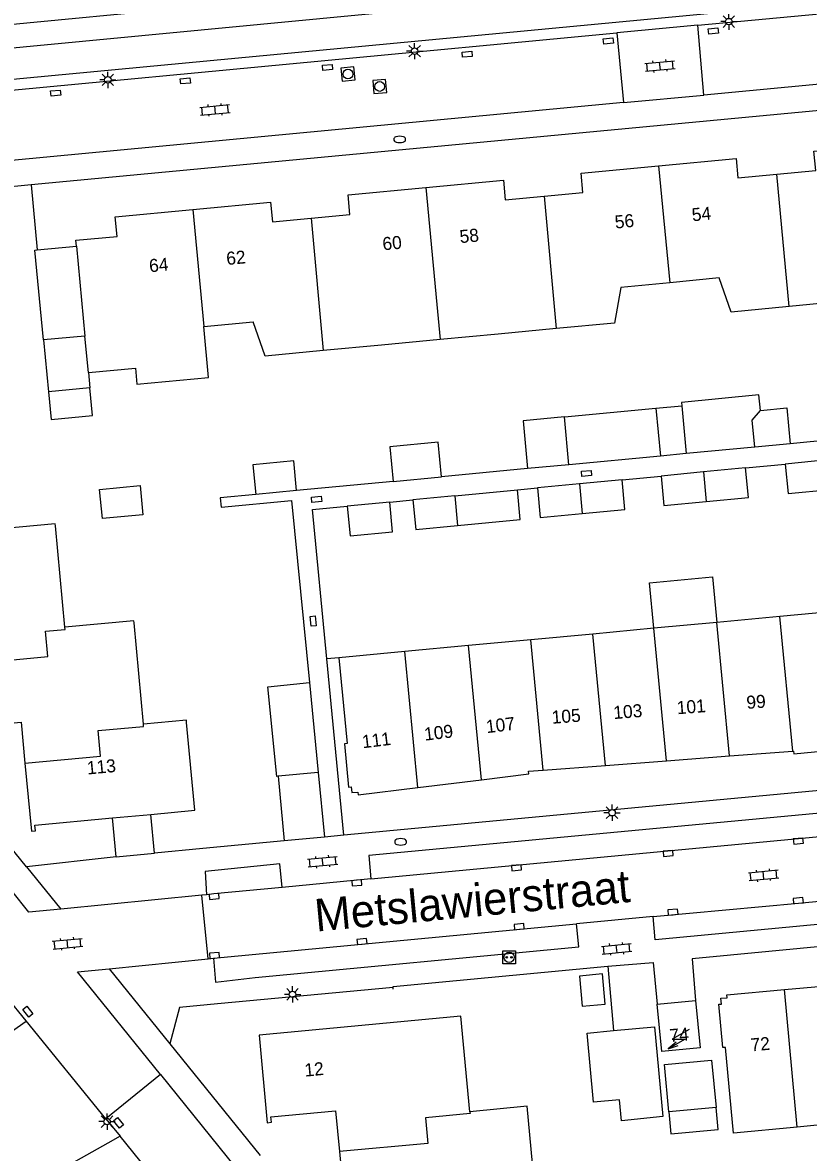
# Model space of a CAD drawing. Extents: x 124000 to 128010, y 398999 to 403000.
# Drawn here: x 126896.6 to 126957, y 400527.5 to 400614.4 of the extents above; entities that cross this region are included whole.
import ezdxf

# ---------------------------------------------------------------- set-up
doc = ezdxf.new("R2010")
doc.units = 0
for name, color, linetype in [('gg-afsc-erfafscheiding', 7, 'Continuous'), ('gg-afsc-faunaraster', 7, 'Continuous'), ('gg-afsc-hekwerk', 7, 'Continuous'), ('gg-afsc-muur', 7, 'Continuous'), ('gg-anno-huisnummerreeks BGT', 7, 'Continuous'), ('gg-anno-openbare ruimte label', 7, 'Continuous'), ('gg-bbg-bijgebouw', 7, 'Continuous'), ('gg-bbg-gedigitaliseerde bebouwing', 7, 'Continuous'), ('gg-bbg-gedigitaliseerde bijgebouw', 7, 'Continuous'), ('gg-bbg-hoofdgebouw', 7, 'Continuous'), ('gg-bbg-luifel en loopbrug', 7, 'Continuous'), ('gg-bbg-tussenscheiding', 7, 'Continuous'), ('gg-knt-verharding', 7, 'Continuous'), ('gg-knt-verharding nz', 7, 'Continuous'), ('gt-grn-groengrens', 7, 'Continuous'), ('gt-grn-weggrens', 7, 'Continuous'), ('gt-symb-brandkraan', 7, 'Continuous'), ('gt-symb-klinker verharding', 7, 'Continuous'), ('gt-symb-kolk', 7, 'Continuous'), ('gt-symb-kolk center center', 7, 'Continuous'), ('gt-symb-laadpunt elektrisch vervoer', 7, 'Continuous'), ('gt-symb-lichtmast', 7, 'Continuous'), ('gt-symb-rioolschacht', 7, 'Continuous'), ('gt-symb-trafo symbool', 7, 'Continuous')]:
    doc.layers.add(name, color=color, linetype=linetype)

# ---------------------------------------------------------------- blocks, each defined once
blk = doc.blocks.new('gt0-KOLKCC')
at = {"layer": 'gt-symb-kolk center center'}
blk.add_lwpolyline([(-0.375, 0.2), (0.375, 0.2), (0.375, -0.2), (-0.375, -0.2)], close=True, dxfattribs=at)
blk = doc.blocks.new('gt0-RS')
at = {"layer": 'gt-symb-rioolschacht'}
blk.add_lwpolyline([(-0.5, -0.5), (0.5, -0.5), (0.5, 0.5), (-0.5, 0.5)], close=True, dxfattribs=at)
blk.add_circle((0, 0), 0.375, dxfattribs=at)
blk = doc.blocks.new('gt0-BR')
at = {"layer": 'gt-symb-brandkraan'}
for centre, radius, start, end in [((-0.244, 0), 0.206, 107.56694, 252.43307), ((0.599, -2.664), 3, 106.89205, 107.56694), ((0, -0.691), 0.938, 73.10799, 106.89205), ((-0.599, -2.664), 3, 72.43309, 73.10799), ((0.244, 0), 0.206, 287.56695, 72.43309), ((0.599, 2.664), 3, 252.43307, 253.10797), ((0, 0.691), 0.938, 253.10797, 286.89206), ((-0.599, 2.664), 3, 286.89206, 287.56695)]:
    blk.add_arc(centre, radius, start, end, dxfattribs=at)
blk = doc.blocks.new('gt0-LMAST')
at = {"layer": 'gt-symb-lichtmast'}
for p, q in [((-0.182, 0.173), (-0.447, 0.438)), ((-0.005, 0.246), (-0.005, 0.621)), ((0.172, 0.173), (0.437, 0.438)), ((-0.255, -0.004), (-0.63, -0.004)), ((-0.182, -0.181), (-0.447, -0.446)), ((-0.005, -0.254), (-0.005, -0.629)), ((0.437, -0.446), (0.172, -0.181)), ((0.245, -0.004), (0.62, -0.004))]:
    blk.add_line(p, q, dxfattribs=at)
blk.add_circle((-0.005, -0.004), 0.25, dxfattribs=at)
blk = doc.blocks.new('gt0-KL1')
at = {"layer": 'gt-symb-klinker verharding'}
for p, q in [((-1.15, 0.3), (1.15, 0.3)), ((-1, -0.3), (-1, 0.3)), ((-0.5, 0.3), (-0.5, 0.45)), ((0, -0.3), (0, 0.3)), ((0.5, 0.3), (0.5, 0.45)), ((1, -0.3), (1, 0.3)), ((-1.15, -0.3), (1.15, -0.3)), ((-0.5, -0.45), (-0.5, -0.3)), ((0.5, -0.45), (0.5, -0.3))]:
    blk.add_line(p, q, dxfattribs=at)
blk = doc.blocks.new('gt0-KOLK')
at = {"layer": 'gt-symb-kolk'}
blk.add_lwpolyline([(0, 0), (0.375, 0), (0.375, 0.4), (-0.375, 0.4), (-0.375, 0), (0, 0)], dxfattribs=at)
blk = doc.blocks.new('gt0-HSP')
at = {"layer": 'gt-symb-trafo symbool'}
for points in [[(0.771, 0.746), (-0.529, -0.004), (0.471, -0.004), (-0.829, -0.754)], [(-0.217, -0.24), (-0.829, -0.754), (-0.077, -0.48)]]:
    blk.add_lwpolyline(points, dxfattribs=at)
blk = doc.blocks.new('gt0-LEV')
at = {"layer": 'gt-symb-laadpunt elektrisch vervoer'}
blk.add_lwpolyline([(-0.486, 0.501), (0.486, 0.501), (0.486, -0.499), (-0.486, -0.499)], close=True, dxfattribs=at)
for centre, radius in [((0, 0), 0.393), ((-0.186, 0), 0.0566), ((0.186, 0), 0.0566)]:
    blk.add_circle(centre, radius, dxfattribs=at)

msp = doc.modelspace()

# ---------------------------------------------------------------- linework, layer by layer
at = {"layer": 'gg-afsc-erfafscheiding'}
for p, q in [((127000, 400586.234), (126955.621, 400582.032)), ((126952.182, 400580.18), (126955.227, 400580.473)), ((126935.408, 400580.118), (126928.782, 400579.491)), ((126942.679, 400579.264), (126945.682, 400579.546)), ((126925.068, 400579.137), (126917.648, 400578.436)), ((126934.634, 400578.489), (126936.171, 400578.637)), ((126924.817, 400577.543), (126926.588, 400577.714)), ((126920.887, 400565.574), (126919.961, 400565.487))]:
    msp.add_line(p, q, dxfattribs=at)
for points in [[(126914.5, 400578.137), (126911.77, 400577.878), (126911.84, 400577.151), (126917.265, 400577.68), (126918.632, 400563.667)], [(126919.961, 400565.487), (126918.859, 400576.976), (126921.547, 400577.232)]]:
    msp.add_lwpolyline(points, dxfattribs=at)
at = {"layer": 'gg-afsc-faunaraster'}
for p, q in [((126896.841, 400537.636), (126896.856, 400537.647)), ((126903.129, 400528.249), (126898.33, 400525.564))]:
    msp.add_line(p, q, dxfattribs=at)
msp.add_lwpolyline([(126880.962, 400548.781), (126892.381, 400534.507), (126896.841, 400537.636)], dxfattribs=at)
at = {"layer": 'gg-afsc-hekwerk'}
for p, q in [((126925.081, 400540.207), (126911.574, 400538.959)), ((126911.574, 400538.959), (126908.636, 400538.687)), ((126907.888, 400535.882), (126914.848, 400527.299))]:
    msp.add_line(p, q, dxfattribs=at)
at = {"layer": 'gg-afsc-muur'}
for p, q in [((126897.243, 400601.945), (126880.107, 400600.284)), ((126897.243, 400601.945), (126897.695, 400596.944)), ((126916.231, 400556.459), (126916.68, 400551.49)), ((126910.44, 400550.9), (126906.724, 400550.548)), ((126916.68, 400551.49), (126910.44, 400550.9)), ((126941.585, 400541.865), (126942.033, 400536.905)), ((126925.087, 400540.085), (126925.081, 400540.207))]:
    msp.add_line(p, q, dxfattribs=at)
msp.add_lwpolyline([(126925.081, 400540.207), (126925.077, 400540.305), (126941.585, 400541.865)], dxfattribs=at)
at = {"layer": 'gg-bbg-bijgebouw'}
for p, q in [((126897.695, 400596.944), (126900.721, 400597.227)), ((126901.371, 400590.314), (126898.171, 400590.015)), ((126958.481, 400580.787), (126955.227, 400580.473)), ((126948.932, 400579.863), (126945.682, 400579.546)), ((126952.182, 400580.18), (126948.932, 400579.863)), ((126939.412, 400578.949), (126936.171, 400578.637)), ((126942.679, 400579.264), (126939.412, 400578.949)), ((126929.827, 400578.026), (126926.588, 400577.714)), ((126924.817, 400577.543), (126921.547, 400577.232)), ((126918.632, 400563.667), (126919.306, 400556.759)), ((126919.306, 400556.759), (126916.231, 400556.459)), ((126906.724, 400550.548), (126906.446, 400553.534)), ((126903.758, 400550.268), (126903.479, 400553.257)), ((126903.758, 400550.268), (126906.724, 400550.548))]:
    msp.add_line(p, q, dxfattribs=at)
for points in [[(126898.171, 400590.015), (126897.526, 400596.928), (126897.695, 400596.944)], [(126955.227, 400580.473), (126955.447, 400578.195), (126958.701, 400578.509)], [(126945.682, 400579.546), (126945.904, 400577.275), (126949.153, 400577.588)], [(126949.153, 400577.588), (126952.402, 400577.901), (126952.182, 400580.18)], [(126939.615, 400576.669), (126942.898, 400576.985), (126942.679, 400579.264)], [(126936.171, 400578.637), (126936.39, 400576.358), (126939.615, 400576.669)], [(126921.547, 400577.232), (126921.762, 400574.949), (126925.036, 400575.264), (126924.817, 400577.543)], [(126926.588, 400577.714), (126926.807, 400575.435), (126930.035, 400575.746)], [(126916.231, 400556.459), (126916.121, 400556.448), (126915.448, 400563.346), (126918.632, 400563.667)], [(126942.033, 400536.905), (126945.181, 400537.198), (126945.824, 400530.298), (126942.641, 400529.971), (126942.489, 400531.594), (126940.488, 400531.408), (126939.993, 400536.715), (126942.033, 400536.905)]]:
    msp.add_lwpolyline(points, dxfattribs=at)
at = {"layer": 'gg-bbg-gedigitaliseerde bebouwing'}
msp.add_line((126910.515, 400591.041), (126914.298, 400591.403), dxfattribs=at)
for points in [[(126901.635, 400587.506), (126905.252, 400587.844), (126905.368, 400586.607), (126910.884, 400587.127), (126910.515, 400591.041)], [(126948.34, 400539.209), (126948.677, 400535.583), (126945.729, 400535.308)], [(126950.637, 400535.613), (126950.428, 400535.594), (126950.116, 400538.927), (126950.326, 400538.947)]]:
    msp.add_lwpolyline(points, dxfattribs=at)
at = {"layer": 'gg-bbg-gedigitaliseerde bijgebouw'}
for p, q in [((126901.748, 400586.341), (126898.557, 400586.031)), ((126898.557, 400586.031), (126898.765, 400583.893)), ((126938.25, 400584.104), (126945.275, 400584.769)), ((126945.275, 400584.769), (126945.627, 400581.086)), ((126955.621, 400582.032), (126952.884, 400581.773)), ((126938.594, 400580.42), (126935.408, 400580.118)), ((126945.627, 400581.086), (126938.594, 400580.42)), ((126925.068, 400579.137), (126928.782, 400579.491)), ((126917.648, 400578.436), (126914.5, 400578.137)), ((126929.827, 400578.026), (126934.634, 400578.489)), ((126949.911, 400531.002), (126946.277, 400530.661))]:
    msp.add_line(p, q, dxfattribs=at)
for points in [[(126898.765, 400583.893), (126901.955, 400584.202), (126901.748, 400586.341)], [(126953.319, 400584.596), (126955.356, 400584.791), (126955.621, 400582.032)], [(126938.25, 400584.104), (126935.064, 400583.807), (126935.408, 400580.118)], [(126952.884, 400581.773), (126952.685, 400583.849), (126953.319, 400584.596)], [(126928.782, 400579.491), (126928.53, 400582.143), (126924.816, 400581.79), (126925.068, 400579.137)], [(126917.648, 400578.436), (126917.431, 400580.719), (126914.283, 400580.42), (126914.5, 400578.137)], [(126905.822, 400576.575), (126902.714, 400576.277), (126902.5, 400578.517), (126905.607, 400578.815), (126905.822, 400576.575)], [(126930.035, 400575.746), (126934.851, 400576.205), (126934.634, 400578.489)], [(126939.397, 400541.097), (126939.615, 400538.778), (126941.384, 400538.945), (126941.166, 400541.263), (126939.397, 400541.097)], [(126946.277, 400530.661), (126945.935, 400534.295), (126949.569, 400534.636), (126949.911, 400531.002)]]:
    msp.add_lwpolyline(points, dxfattribs=at)
at = {"layer": 'gg-bbg-hoofdgebouw'}
for p, q in [((126960.001, 400593.011), (126955.531, 400592.583)), ((126937.619, 400590.885), (126933.152, 400590.469)), ((126901.635, 400587.506), (126901.371, 400590.314)), ((126928.682, 400590.045), (126924.17, 400589.617)), ((126933.152, 400590.469), (126928.682, 400590.045)), ((126924.17, 400589.617), (126919.7, 400589.197)), ((126899.83, 400567.919), (126899.102, 400575.713)), ((126959.671, 400569.202), (126954.825, 400568.749)), ((126905.87, 400560.46), (126905.144, 400568.255)), ((126949.98, 400568.296), (126945.135, 400567.842)), ((126954.825, 400568.749), (126949.98, 400568.296)), ((126940.439, 400567.403), (126935.66, 400566.956)), ((126945.135, 400567.842), (126940.439, 400567.403)), ((126930.88, 400566.509), (126925.962, 400566.049)), ((126935.66, 400566.956), (126930.88, 400566.509)), ((126925.962, 400566.049), (126920.887, 400565.574)), ((126946.097, 400557.657), (126950.951, 400558.026)), ((126950.951, 400558.026), (126955.804, 400558.395)), ((126936.618, 400556.936), (126941.405, 400557.3)), ((126941.405, 400557.3), (126946.097, 400557.657)), ((126926.962, 400555.6), (126931.867, 400556.198)), ((126955.165, 400540.056), (126960.084, 400540.513)), ((126945.391, 400538.935), (126948.34, 400539.209)), ((126945.729, 400535.308), (126945.391, 400538.935)), ((126935.377, 400531.087), (126930.983, 400530.67)), ((126936.13, 400523.134), (126935.377, 400531.087)), ((126961.063, 400529.959), (126956.145, 400529.49))]:
    msp.add_line(p, q, dxfattribs=at)
for points in [[(126954.593, 400602.753), (126957.58, 400603.035), (126957.438, 400604.537), (126963.384, 400605.102)], [(126945.473, 400603.41), (126951.447, 400603.972), (126951.589, 400602.47), (126954.593, 400602.753)], [(126936.679, 400601.067), (126939.666, 400601.347), (126939.526, 400602.85), (126945.473, 400603.41)], [(126927.58, 400601.729), (126933.554, 400602.29), (126933.695, 400600.787), (126936.679, 400601.067)], [(126918.765, 400599.387), (126921.753, 400599.667), (126921.612, 400601.169), (126927.58, 400601.729)], [(126909.665, 400600.046), (126915.64, 400600.609), (126915.782, 400599.107), (126918.765, 400599.387)], [(126900.721, 400597.227), (126900.677, 400597.676), (126903.842, 400597.976), (126903.7, 400599.484), (126909.665, 400600.046)], [(126946.36, 400594.416), (126942.593, 400594.047), (126942.09, 400591.301), (126937.619, 400590.885)], [(126955.531, 400592.583), (126951.068, 400592.155), (126950.142, 400594.786), (126946.36, 400594.416)], [(126919.7, 400589.197), (126915.236, 400588.777), (126914.298, 400591.403)], [(126899.102, 400575.713), (126899.087, 400575.872), (126893.808, 400575.377)], [(126905.144, 400568.255), (126905.129, 400568.414), (126899.83, 400567.919)], [(126890.701, 400564.93), (126891.207, 400559.704), (126891.522, 400559.735), (126891.482, 400560.16), (126896.455, 400560.628), (126896.753, 400557.471)], [(126920.887, 400565.574), (126921.533, 400558.984), (126921.324, 400558.963), (126921.637, 400555.633), (126921.849, 400555.654), (126921.899, 400555.204), (126922.35, 400555.253), (126922.374, 400555.042), (126926.962, 400555.6)], [(126909.185, 400560.608), (126909.17, 400560.767), (126905.87, 400560.46)], [(126906.446, 400553.534), (126909.811, 400553.848), (126909.185, 400560.608)], [(126955.804, 400558.395), (126955.875, 400558.4), (126955.891, 400558.191), (126960.669, 400558.641)], [(126896.753, 400557.471), (126897.247, 400552.244), (126897.566, 400552.273), (126897.527, 400552.701), (126903.479, 400553.257)], [(126931.867, 400556.198), (126935.518, 400556.642), (126935.494, 400556.851), (126936.618, 400556.936)], [(126950.326, 400538.947), (126950.284, 400539.387), (126950.753, 400539.433), (126950.733, 400539.644), (126955.165, 400540.056)], [(126930.983, 400530.67), (126930.285, 400538.027), (126914.764, 400536.551), (126915.396, 400529.825), (126915.714, 400529.855), (126915.675, 400530.263), (126920.646, 400530.735), (126920.943, 400527.6)], [(126956.145, 400529.49), (126951.244, 400529.023), (126950.637, 400535.613)], [(126920.943, 400527.6), (126921.439, 400522.373), (126921.758, 400522.403), (126921.72, 400522.811), (126926.692, 400523.28), (126926.988, 400520.144)]]:
    msp.add_lwpolyline(points, dxfattribs=at)
at = {"layer": 'gg-bbg-luifel en loopbrug'}
for p, q in [((126898.171, 400590.015), (126898.557, 400586.031)), ((126901.635, 400587.506), (126901.748, 400586.341)), ((126945.275, 400584.769), (126947.266, 400584.957)), ((126947.266, 400584.957), (126947.618, 400581.274)), ((126947.618, 400581.274), (126945.627, 400581.086)), ((126952.884, 400581.773), (126947.618, 400581.274))]:
    msp.add_line(p, q, dxfattribs=at)
for points in [[(126953.319, 400584.596), (126953.205, 400585.785), (126947.241, 400585.214), (126947.266, 400584.957)], [(126945.135, 400567.842), (126944.801, 400571.342), (126949.645, 400571.804), (126949.98, 400568.296)], [(126946.277, 400530.661), (126946.436, 400528.969), (126950.07, 400529.311), (126949.911, 400531.002)]]:
    msp.add_lwpolyline(points, dxfattribs=at)
at = {"layer": 'gg-bbg-tussenscheiding'}
for p, q in [((126945.473, 400603.41), (126946.36, 400594.416)), ((126955.531, 400592.583), (126954.593, 400602.753)), ((126936.679, 400601.067), (126937.619, 400590.885)), ((126909.665, 400600.046), (126910.515, 400591.041)), ((126918.765, 400599.387), (126919.7, 400589.197)), ((126900.721, 400597.227), (126901.371, 400590.314)), ((126938.594, 400580.42), (126938.25, 400584.104)), ((126948.932, 400579.863), (126949.153, 400577.588)), ((126939.412, 400578.949), (126939.615, 400576.669)), ((126929.827, 400578.026), (126930.035, 400575.746)), ((126950.951, 400558.026), (126949.98, 400568.296)), ((126955.804, 400558.395), (126954.825, 400568.749)), ((126941.405, 400557.3), (126940.439, 400567.403)), ((126946.097, 400557.657), (126945.135, 400567.842)), ((126931.867, 400556.198), (126930.88, 400566.509)), ((126936.618, 400556.936), (126935.66, 400566.956)), ((126926.962, 400555.6), (126925.962, 400566.049)), ((126903.479, 400553.257), (126906.446, 400553.534)), ((126956.145, 400529.49), (126955.165, 400540.056))]:
    msp.add_line(p, q, dxfattribs=at)
for points in [[(126927.58, 400601.729), (126928.44, 400592.737), (126928.682, 400590.045)], [(126890.701, 400564.93), (126898.526, 400565.661), (126898.343, 400567.62), (126899.845, 400567.76), (126899.83, 400567.919)], [(126896.753, 400557.471), (126902.567, 400558.011), (126902.384, 400559.976), (126905.885, 400560.301), (126905.87, 400560.46)], [(126930.983, 400530.67), (126930.997, 400530.518), (126927.568, 400530.198), (126927.751, 400528.235), (126920.943, 400527.6)]]:
    msp.add_lwpolyline(points, dxfattribs=at)
at = {"layer": 'gg-knt-verharding'}
for p, q in [((126948.496, 400614.215), (127000, 400619.06)), ((126866.301, 400606.451), (126942.281, 400613.623)), ((126948.496, 400614.215), (126942.281, 400613.623)), ((126942.281, 400613.623), (126942.784, 400608.264)), ((126948.981, 400608.847), (126948.496, 400614.215)), ((127000, 400613.661), (126948.981, 400608.847)), ((127000, 400611.625), (126897.243, 400601.945)), ((126942.784, 400608.264), (126866.909, 400601.077)), ((126942.784, 400608.264), (126948.981, 400608.847)), ((126921.285, 400551.924), (126919.961, 400565.487)), ((126975.513, 400557.032), (126921.285, 400551.924)), ((126919.306, 400556.759), (126919.791, 400551.783)), ((126919.791, 400551.783), (126916.68, 400551.49)), ((126921.285, 400551.924), (126919.791, 400551.783)), ((126903.758, 400550.268), (126896.878, 400549.51)), ((126910.606, 400549.147), (126910.713, 400547.334)), ((126923.369, 400548.569), (126916.54, 400547.906)), ((126910.713, 400547.334), (126910.36, 400547.311)), ((126910.858, 400542.421), (126910.36, 400547.311)), ((126945.062, 400545.676), (126939.187, 400545.111)), ((126910.858, 400542.421), (126911.249, 400542.476)), ((126911.249, 400542.476), (126911.419, 400540.632)), ((126896.856, 400537.647), (126895.385, 400539.455)), ((126908.636, 400538.687), (126907.888, 400535.882)), ((126902.971, 400530.133), (126896.856, 400537.647)), ((126907.172, 400533.532), (126902.971, 400530.133)), ((126907.172, 400533.532), (126934.33, 400500)), ((126902.971, 400530.133), (126904.082, 400528.782)), ((126904.082, 400528.782), (126903.129, 400528.249)), ((126920.507, 400508.488), (126904.082, 400528.782))]:
    msp.add_line(p, q, dxfattribs=at)
for points in [[(126896.878, 400549.51), (126863.364, 400590.838), (126862.34, 400593.002)], [(126974.99, 400553.45), (126974.848, 400555.227), (126923.203, 400550.364), (126923.369, 400548.569)], [(126916.54, 400547.906), (126916.355, 400549.717), (126910.606, 400549.147)], [(126983.069, 400549.273), (126983.243, 400547.464), (126945.238, 400543.875), (126945.062, 400545.676)], [(126911.419, 400540.632), (126914.466, 400540.996), (126939.355, 400543.344), (126939.187, 400545.111)], [(126979.421, 400545.415), (126948.061, 400542.428), (126948.34, 400539.209)], [(126941.585, 400541.865), (126945.063, 400542.136), (126945.391, 400538.935)]]:
    msp.add_lwpolyline(points, dxfattribs=at)
at = {"layer": 'gg-knt-verharding nz'}
for p, q in [((126923.369, 400548.569), (126974.99, 400553.45)), ((126910.36, 400547.311), (126899.511, 400546.251)), ((126911.249, 400542.476), (126939.187, 400545.111)), ((126903.222, 400541.658), (126910.858, 400542.421))]:
    msp.add_line(p, q, dxfattribs=at)
for points in [[(126899.511, 400546.251), (126897.062, 400546.012), (126894.406, 400549.295)], [(126945.062, 400545.676), (126956.251, 400546.707), (126983.069, 400549.273)], [(126916.54, 400547.906), (126911.286, 400547.419), (126910.713, 400547.334)], [(126907.172, 400533.532), (126900.785, 400541.414), (126903.222, 400541.658)]]:
    msp.add_lwpolyline(points, dxfattribs=at)
at = {"layer": 'gt-grn-groengrens'}
for points in [[(126859.885, 400609.058), (126858.326, 400610.711), (126945.628, 400619.094), (127073.584, 400631.303)], [(127073.584, 400631.303), (127070.761, 400628.757), (127031.092, 400625.244), (126955.951, 400618.214), (126887.468, 400611.651), (126859.885, 400609.058)], [(127070.488, 400625.865), (127070.428, 400626.505), (127019.557, 400621.746), (127013.332, 400621.117), (126948.421, 400615.011), (126866.226, 400607.247), (126854.557, 400606.207), (126853.068, 400606.397)]]:
    msp.add_lwpolyline(points, dxfattribs=at)
at = {"layer": 'gt-grn-weggrens'}
for p, q in [((126896.878, 400549.51), (126899.511, 400546.251)), ((126903.222, 400541.658), (126907.888, 400535.882))]:
    msp.add_line(p, q, dxfattribs=at)

# ---------------------------------------------------------------- block references
at = {"layer": 'gt-symb-brandkraan'}
for p in [(126925.576, 400605.434), (126925.651, 400551.42)]:
    msp.add_blockref('gt0-BR', p, dxfattribs=at)
at = {"layer": 'gt-symb-klinker verharding'}
for p, rotation in [((126945.597, 400611.078), 5.391463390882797), ((126911.378, 400607.708), 5.391463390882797), ((126919.655, 400549.898), 5.391463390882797), ((126953.568, 400548.852), 5.391463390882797), ((126900.034, 400543.587), 5.568024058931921), ((126942.265, 400543.192), 5.391463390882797)]:
    msp.add_blockref('gt0-KL1', p, dxfattribs=dict(at, rotation=rotation))
at = {"layer": 'gt-symb-kolk'}
for p, rotation in [((126956.215, 400551.675), -174.6085366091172), ((126946.207, 400550.728), -174.60853660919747), ((126934.545, 400549.626), -174.6085366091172), ((126922.261, 400548.461), -174.6085366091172), ((126911.286, 400547.419), -174.60853660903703), ((126956.251, 400546.707), 5.453918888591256), ((126946.61, 400545.819), 5.453918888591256), ((126934.788, 400544.696), 5.453918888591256), ((126922.697, 400543.556), 5.453918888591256), ((126911.348, 400542.485), 5.453918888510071)]:
    msp.add_blockref('gt0-KOLK', p, dxfattribs=dict(at, rotation=rotation))
at = {"layer": 'gt-symb-kolk center center'}
for p, rotation in [((126949.699, 400613.776), -174.48902304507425), ((126941.623, 400613.008), -174.4890230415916), ((126930.764, 400611.983), -174.48902304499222), ((126920.028, 400610.97), -174.4890230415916), ((126909.086, 400609.937), -174.4890230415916), ((126899.115, 400608.996), -174.48902304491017), ((126939.949, 400579.754), 5.453918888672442), ((126919.186, 400577.761), 5.453918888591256), ((126918.924, 400568.397), -84.54608111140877), ((126896.979, 400538.367), -50.928385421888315), ((126903.955, 400529.813), -50.928385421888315)]:
    msp.add_blockref('gt0-KOLKCC', p, dxfattribs=dict(at, rotation=rotation))
at = {"layer": 'gt-symb-laadpunt elektrisch vervoer'}
msp.add_blockref('gt0-LEV', (126933.992, 400542.542), dxfattribs=at)
at = {"layer": 'gt-symb-lichtmast'}
for p in [(126950.897, 400614.498), (126926.732, 400612.225), (126903.132, 400610.017), (126941.916, 400553.664), (126917.343, 400539.698), (126903.073, 400529.908)]:
    msp.add_blockref('gt0-LMAST', p, dxfattribs=at)
at = {"layer": 'gt-symb-rioolschacht'}
for p, rotation in [((126921.595, 400610.458), 5.739098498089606), ((126924.042, 400609.506), -84.83669318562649)]:
    msp.add_blockref('gt0-RS', p, dxfattribs=dict(at, rotation=rotation))
at = {"layer": 'gt-symb-trafo symbool'}
msp.add_blockref('gt0-HSP', (126947.065, 400536.25), dxfattribs=at)

# ---------------------------------------------------------------- texts
at = {"layer": 'gg-anno-huisnummerreeks BGT'}
for s, rotation, p in [('56', 5.4, (126942.167, 400598.578)), ('54', 5.4, (126948.09, 400599.136)), ('60', 5.3, (126924.296, 400596.902)), ('58', 5.3, (126930.23, 400597.459)), ('64', 5.4, (126906.35, 400595.213)), ('62', 5.4, (126912.287, 400595.773)), ('101', 4.4, (126946.927, 400561.229)), ('99', 4.4, (126952.283, 400561.636)), ('105', 4.4, (126937.308, 400560.498)), ('103', 4.4, (126942.047, 400560.858)), ('109', 6.9, (126927.522, 400559.196)), ('107', 6.9, (126932.276, 400559.775)), ('111', 6.9, (126922.739, 400558.613)), ('113', 5.3, (126901.567, 400556.594)), ('74', 5.3, (126946.375, 400536.013)), ('72', 5.3, (126952.613, 400535.299)), ('12', 5.4, (126918.302, 400533.362))]:
    msp.add_text(s, height=1, rotation=rotation, dxfattribs=at).set_placement(p)
at = {"layer": 'gg-anno-openbare ruimte label'}
msp.add_text('Metslawierstraat', height=2.5, rotation=5.4, dxfattribs=at).set_placement((126919.152, 400544.514))

doc.saveas('drawing.dxf')
